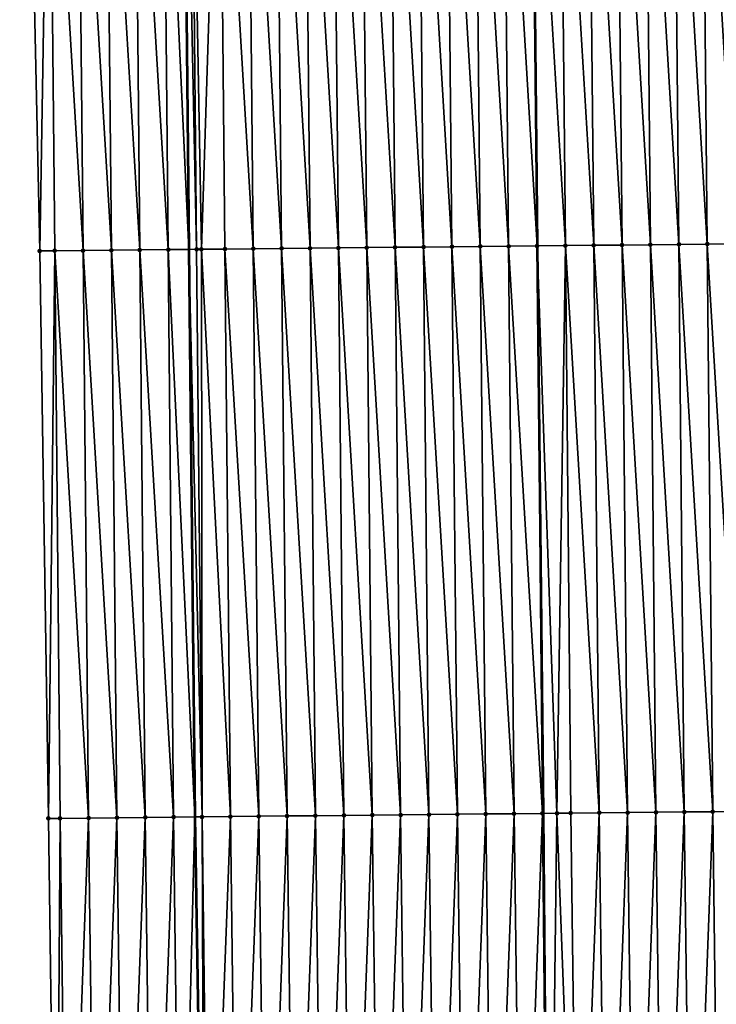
# Model space of a CAD drawing. Header units: feet. Extents: x 2007189 to 2022806, y 818621 to 837694.
# Tile 513 of 656: x 2011316 to 2011340, y 832160 to 832195. Entities that reach past the tile are written whole.
import ezdxf

# ---------------------------------------------------------------- set-up
doc = ezdxf.new("R2010")
doc.units = ezdxf.units.FT
doc.header["$MEASUREMENT"] = 0
for name, color, linetype, lineweight in [('EP_Travel Lane', 172, 'Continuous', 53), ('Road Shots', 141, 'Continuous', 100), ('Road X-Section', 40, 'Continuous', 13), ('STRIPING', 60, 'Continuous', 53)]:
    doc.layers.add(name, color=color, linetype=linetype, lineweight=lineweight)
doc.layers.add('I-77-MM17-21_SB-Surface-Border', color=7, linetype='Continuous')
doc.layers.add('I-77-MM17-21_SB-Surface-TIN', color=7, linetype='Continuous')

msp = doc.modelspace()

# ---------------------------------------------------------------- linework, layer by layer
at = {"layer": 'EP_Travel Lane'}
msp.add_polyline3d([(2011320.229404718, 832326.6001406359, 312.6633552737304), (2011320.433561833, 832306.6063565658, 313.1193621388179), (2011320.637717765, 832286.612688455, 313.5801420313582), (2011320.841858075, 832266.6205501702, 314.1038907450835), (2011321.04600702, 832246.627566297, 314.5928343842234), (2011321.25015646, 832226.6345338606, 315.0797791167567), (2011321.454310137, 832206.6410865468, 315.5496429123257), (2011321.658457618, 832186.6482460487, 316.0444922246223), (2011321.862608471, 832166.6550752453, 316.5257416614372), (2011322.19731269, 832146.6354123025, 317.0341236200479), (2011322.41078247, 832126.6427959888, 317.5340502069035), (2011322.624254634, 832106.6499563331, 318.0248017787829), (2011322.837730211, 832086.6567971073, 318.5024106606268), (2011323.04584078, 832066.6776589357, 318.9931472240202)], dxfattribs=at)
at = {"layer": 'I-77-MM17-21_SB-Surface-Border', "color": 3, "linetype": 'Continuous', "lineweight": -3}
msp.add_polyline3d([(2011321.215974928, 832066.6576875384, 318.9463018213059), (2011320.000191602, 832086.6238370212, 318.4208472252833), (2011318.692486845, 832106.6042119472, 317.9087439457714), (2011317.744408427, 832126.5883094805, 317.3882814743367), (2011316.97201691, 832146.5747154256, 316.8838743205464), (2011316.705161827, 832166.601694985, 316.372026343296), (2011316.399777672, 832186.5931513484, 315.8603220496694), (2011315.963001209, 832206.5836005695, 315.3592159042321), (2011315.691599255, 832226.5764894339, 314.8930111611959), (2011315.945215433, 832246.5744630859, 314.4280762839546), (2011316.23489228, 832266.572610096, 313.9559899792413), (2011316.927647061, 832286.5743075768, 313.4703408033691), (2011316.609015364, 832306.5666513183, 313.000406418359), (2011317.983130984, 832326.5768164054, 312.5933194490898)], dxfattribs=at)
at = {"layer": 'I-77-MM17-21_SB-Surface-TIN', "color": 128, "linetype": 'Continuous', "lineweight": -3}
for points in [[(2011316.399777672, 832186.5931513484, 315.8603220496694), (2011316.7332265, 832206.5916881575, 315.3869321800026), (2011315.963001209, 832206.5836005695, 315.3592159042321)], [(2011316.399777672, 832186.5931513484, 315.8603220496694), (2011316.925678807, 832186.5986408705, 315.8779049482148), (2011316.7332265, 832206.5916881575, 315.3869321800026)], [(2011317.92562371, 832186.6091775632, 315.9154094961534), (2011317.733171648, 832206.6021993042, 315.4233854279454), (2011316.7332265, 832206.5916881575, 315.3869321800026)], [(2011316.925678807, 832186.5986408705, 315.8779049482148), (2011317.92562371, 832186.6091775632, 315.9154094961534), (2011316.7332265, 832206.5916881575, 315.3869321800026)], [(2011318.925568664, 832186.6197088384, 315.952691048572), (2011318.733116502, 832206.6127410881, 315.4610997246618), (2011317.733171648, 832206.6021993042, 315.4233854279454)], [(2011317.92562371, 832186.6091775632, 315.9154094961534), (2011318.925568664, 832186.6197088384, 315.952691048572), (2011317.733171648, 832206.6021993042, 315.4233854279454)], [(2011319.925513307, 832186.6302725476, 315.991307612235), (2011319.733061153, 832206.6233039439, 315.4996813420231), (2011318.733116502, 832206.6127410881, 315.4610997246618)], [(2011318.925568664, 832186.6197088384, 315.952691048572), (2011319.925513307, 832186.6302725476, 315.991307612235), (2011318.733116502, 832206.6127410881, 315.4610997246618)], [(2011320.925459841, 832186.6406398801, 316.0218411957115), (2011320.733006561, 832206.633788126, 315.5350247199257), (2011319.733061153, 832206.6233039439, 315.4996813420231)], [(2011319.925513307, 832186.6302725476, 315.991307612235), (2011320.925459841, 832186.6406398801, 316.0218411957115), (2011319.733061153, 832206.6233039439, 315.4996813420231)], [(2011320.733006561, 832206.633788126, 315.5350247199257), (2011321.658457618, 832186.6482460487, 316.0444922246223), (2011321.454310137, 832206.6410865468, 315.5496429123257)], [(2011320.925459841, 832186.6406398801, 316.0218411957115), (2011321.658457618, 832186.6482460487, 316.0444922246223), (2011320.733006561, 832206.633788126, 315.5350247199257)], [(2011321.506699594, 832206.641616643, 315.5507046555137), (2011321.454310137, 832206.6410865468, 315.5496429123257), (2011321.658457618, 832186.6482460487, 316.0444922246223)], [(2011321.925406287, 832186.6510161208, 316.0527414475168), (2011321.732955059, 832206.6439512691, 315.5571539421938), (2011321.506699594, 832206.641616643, 315.5507046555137)], [(2011321.925406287, 832186.6510161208, 316.0527414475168), (2011321.506699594, 832206.641616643, 315.5507046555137), (2011321.658457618, 832186.6482460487, 316.0444922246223)], [(2011322.096038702, 832186.6528142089, 316.0591449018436), (2011322.732903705, 832206.654099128, 315.5786540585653), (2011321.732955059, 832206.6439512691, 315.5571539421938)], [(2011321.925406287, 832186.6510161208, 316.0527414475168), (2011322.096038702, 832186.6528142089, 316.0591449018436), (2011321.732955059, 832206.6439512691, 315.5571539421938)], [(2011322.096038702, 832186.6528142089, 316.0591449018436), (2011322.925353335, 832186.6613299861, 316.0810742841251), (2011322.732903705, 832206.654099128, 315.5786540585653)], [(2011323.925302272, 832186.6714475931, 316.1013290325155), (2011323.732851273, 832206.6643589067, 315.6047608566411), (2011322.732903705, 832206.654099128, 315.5786540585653)], [(2011322.925353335, 832186.6613299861, 316.0810742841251), (2011323.925302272, 832186.6714475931, 316.1013290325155), (2011322.732903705, 832206.654099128, 315.5786540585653)], [(2011324.925250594, 832186.681629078, 316.1242130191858), (2011324.732799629, 832206.6745368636, 315.6274998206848), (2011323.732851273, 832206.6643589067, 315.6047608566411)], [(2011323.925302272, 832186.6714475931, 316.1013290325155), (2011324.925250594, 832186.681629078, 316.1242130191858), (2011323.732851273, 832206.6643589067, 315.6047608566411)], [(2011325.925200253, 832186.6916716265, 316.1413783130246), (2011325.732749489, 832206.6845585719, 315.6438075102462), (2011324.732799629, 832206.6745368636, 315.6274998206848)], [(2011324.925250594, 832186.681629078, 316.1242130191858), (2011325.925200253, 832186.6916716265, 316.1413783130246), (2011324.732799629, 832206.6745368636, 315.6274998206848)], [(2011326.925150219, 832186.7016823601, 316.1572340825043), (2011326.73269893, 832206.69462378, 315.661905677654), (2011325.732749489, 832206.6845585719, 315.6438075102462)], [(2011325.925200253, 832186.6916716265, 316.1413783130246), (2011326.925150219, 832186.7016823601, 316.1572340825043), (2011325.732749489, 832206.6845585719, 315.6438075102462)], [(2011327.925099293, 832186.7117856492, 316.1768994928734), (2011327.732648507, 832206.7046748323, 315.6794211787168), (2011326.73269893, 832206.69462378, 315.661905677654)], [(2011326.925150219, 832186.7016823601, 316.1572340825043), (2011327.925099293, 832186.7117856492, 316.1768994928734), (2011326.73269893, 832206.69462378, 315.661905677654)], [(2011328.925048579, 832186.7218670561, 316.1956642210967), (2011328.732597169, 832206.7148210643, 315.7008543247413), (2011327.732648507, 832206.7046748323, 315.6794211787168)], [(2011327.925099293, 832186.7117856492, 316.1768994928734), (2011328.925048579, 832186.7218670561, 316.1956642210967), (2011327.732648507, 832206.7046748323, 315.6794211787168)], [(2011329.924997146, 832186.7320230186, 316.2174976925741), (2011329.73254504, 832206.7250494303, 315.7256681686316), (2011328.732597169, 832206.7148210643, 315.7008543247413)], [(2011328.925048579, 832186.7218670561, 316.1956642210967), (2011329.924997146, 832186.7320230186, 316.2174976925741), (2011328.732597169, 832206.7148210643, 315.7008543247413)], [(2011330.924947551, 832186.7419881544, 316.2314766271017), (2011330.732494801, 832206.7350813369, 315.7423956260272), (2011329.73254504, 832206.7250494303, 315.7256681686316)], [(2011329.924997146, 832186.7320230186, 316.2174976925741), (2011330.924947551, 832186.7419881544, 316.2314766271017), (2011329.73254504, 832206.7250494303, 315.7256681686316)], [(2011331.924897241, 832186.75202747, 316.2485088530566), (2011331.732443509, 832206.7452226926, 315.7636280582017), (2011330.732494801, 832206.7350813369, 315.7423956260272)], [(2011330.924947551, 832186.7419881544, 316.2314766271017), (2011331.924897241, 832186.75202747, 316.2485088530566), (2011330.732494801, 832206.7350813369, 315.7423956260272)], [(2011332.924845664, 832186.7621984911, 316.2709621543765), (2011332.732392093, 832206.7553769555, 315.7853917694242), (2011331.732443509, 832206.7452226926, 315.7636280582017)], [(2011331.924897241, 832186.75202747, 316.2485088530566), (2011332.924845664, 832186.7621984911, 316.2709621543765), (2011331.732443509, 832206.7452226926, 315.7636280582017)], [(2011333.924794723, 832186.7723034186, 316.2906949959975), (2011333.731899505, 832206.7653388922, 315.7994147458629), (2011332.732392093, 832206.7553769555, 315.7853917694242)], [(2011332.924845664, 832186.7621984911, 316.2709621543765), (2011333.924794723, 832186.7723034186, 316.2906949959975), (2011332.732392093, 832206.7553769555, 315.7853917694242)], [(2011333.732342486, 832206.7653433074, 315.7994209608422), (2011333.731899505, 832206.7653388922, 315.7994147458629), (2011333.936047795, 832186.7724190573, 316.2909961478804)], [(2011333.924794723, 832186.7723034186, 316.2906949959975), (2011333.936047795, 832186.7724190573, 316.2909961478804), (2011333.731899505, 832206.7653388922, 315.7994147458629)], [(2011334.924742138, 832186.7825790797, 316.3174553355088), (2011334.732289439, 832206.7756670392, 315.8281601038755), (2011333.732342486, 832206.7653433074, 315.7994209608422)], [(2011334.924742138, 832186.7825790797, 316.3174553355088), (2011333.732342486, 832206.7653433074, 315.7994209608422), (2011333.936047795, 832186.7724190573, 316.2909961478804)], [(2011335.924690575, 832186.7927486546, 316.3398491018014), (2011335.73223779, 832206.7858455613, 315.8509223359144), (2011334.732289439, 832206.7756670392, 315.8281601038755)], [(2011334.924742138, 832186.7825790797, 316.3174553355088), (2011335.924690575, 832186.7927486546, 316.3398491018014), (2011334.732289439, 832206.7756670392, 315.8281601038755)], [(2011336.924639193, 832186.80289938, 316.3614670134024), (2011336.732186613, 832206.7959748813, 315.8716593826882), (2011335.73223779, 832206.7858455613, 315.8509223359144)], [(2011335.924690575, 832186.7927486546, 316.3398491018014), (2011336.924639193, 832186.80289938, 316.3614670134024), (2011335.73223779, 832206.7858455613, 315.8509223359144)], [(2011337.924587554, 832186.8130768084, 316.3841840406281), (2011337.732134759, 832206.8061747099, 315.8952985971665), (2011336.732186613, 832206.7959748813, 315.8716593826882)], [(2011336.924639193, 832186.80289938, 316.3614670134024), (2011337.924587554, 832186.8130768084, 316.3841840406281), (2011336.732186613, 832206.7959748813, 315.8716593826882)], [(2011338.924535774, 832186.8232688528, 316.4075026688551), (2011338.732083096, 832206.8163545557, 315.9181153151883), (2011337.732134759, 832206.8061747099, 315.8952985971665)], [(2011337.924587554, 832186.8130768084, 316.3841840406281), (2011338.924535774, 832186.8232688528, 316.4075026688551), (2011337.732134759, 832206.8061747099, 315.8952985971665)], [(2011339.924483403, 832186.8335223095, 316.4333490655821), (2011339.732030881, 832206.8265918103, 315.9432950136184), (2011338.732083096, 832206.8163545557, 315.9181153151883)], [(2011338.924535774, 832186.8232688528, 316.4075026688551), (2011339.924483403, 832186.8335223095, 316.4333490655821), (2011338.732083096, 832206.8163545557, 315.9181153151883)], [(2011340.924432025, 832186.8436726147, 316.4549496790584), (2011340.731979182, 832206.8367755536, 315.966272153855), (2011339.732030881, 832206.8265918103, 315.9432950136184)], [(2011339.924483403, 832186.8335223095, 316.4333490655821), (2011340.924432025, 832186.8436726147, 316.4549496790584), (2011339.732030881, 832206.8265918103, 315.9432950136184)], [(2011333.117297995, 832166.7691487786, 316.761829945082), (2011332.924845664, 832186.7621984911, 316.2709621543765), (2011331.924897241, 832186.75202747, 316.2485088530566)], [(2011334.117245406, 832166.7794249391, 316.7886108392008), (2011333.924794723, 832186.7723034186, 316.2906949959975), (2011332.924845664, 832186.7621984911, 316.2709621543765)], [(2011333.117297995, 832166.7691487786, 316.761829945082), (2011334.117245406, 832166.7794249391, 316.7886108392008), (2011332.924845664, 832186.7621984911, 316.2709621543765)], [(2011333.924794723, 832186.7723034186, 316.2906949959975), (2011334.140194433, 832166.7796611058, 316.7892389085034), (2011333.936047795, 832186.7724190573, 316.2909961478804)], [(2011334.117245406, 832166.7794249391, 316.7886108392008), (2011334.140194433, 832166.7796611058, 316.7892389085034), (2011333.924794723, 832186.7723034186, 316.2906949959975)], [(2011334.625659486, 832166.7846569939, 316.8025251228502), (2011334.924742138, 832186.7825790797, 316.3174553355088), (2011333.936047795, 832186.7724190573, 316.2909961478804)], [(2011334.625659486, 832166.7846569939, 316.8025251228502), (2011333.936047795, 832186.7724190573, 316.2909961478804), (2011334.140194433, 832166.7796611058, 316.7892389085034)], [(2011334.625659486, 832166.7846569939, 316.8025251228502), (2011335.117192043, 832166.7897814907, 316.8187006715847), (2011334.924742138, 832186.7825790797, 316.3174553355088)], [(2011336.117140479, 832166.7999510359, 316.8410932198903), (2011335.924690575, 832186.7927486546, 316.3398491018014), (2011334.924742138, 832186.7825790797, 316.3174553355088)], [(2011335.117192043, 832166.7897814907, 316.8187006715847), (2011336.117140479, 832166.7999510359, 316.8410932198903), (2011334.924742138, 832186.7825790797, 316.3174553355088)], [(2011337.117089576, 832166.8100520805, 316.8606662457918), (2011336.924639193, 832186.80289938, 316.3614670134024), (2011335.924690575, 832186.7927486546, 316.3398491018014)], [(2011336.117140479, 832166.7999510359, 316.8410932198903), (2011337.117089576, 832166.8100520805, 316.8606662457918), (2011335.924690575, 832186.7927486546, 316.3398491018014)], [(2011338.11703787, 832166.8202364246, 316.8836679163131), (2011337.924587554, 832186.8130768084, 316.3841840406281), (2011336.924639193, 832186.80289938, 316.3614670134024)], [(2011337.117089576, 832166.8100520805, 316.8606662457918), (2011338.11703787, 832166.8202364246, 316.8836679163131), (2011336.924639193, 832186.80289938, 316.3614670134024)], [(2011339.116986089, 832166.8304285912, 316.9069915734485), (2011338.924535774, 832186.8232688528, 316.4075026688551), (2011337.924587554, 832186.8130768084, 316.3841840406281)], [(2011338.11703787, 832166.8202364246, 316.8836679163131), (2011339.116986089, 832166.8304285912, 316.9069915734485), (2011337.924587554, 832186.8130768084, 316.3841840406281)], [(2011340.116934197, 832166.8406323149, 316.9307909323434), (2011339.924483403, 832186.8335223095, 316.4333490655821), (2011338.924535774, 832186.8232688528, 316.4075026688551)], [(2011339.116986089, 832166.8304285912, 316.9069915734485), (2011340.116934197, 832166.8406323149, 316.9307909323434), (2011338.924535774, 832186.8232688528, 316.4075026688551)], [(2011341.11688278, 832166.8507867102, 316.9525599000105), (2011340.924432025, 832186.8436726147, 316.4549496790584), (2011339.924483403, 832186.8335223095, 316.4333490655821)], [(2011340.116934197, 832166.8406323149, 316.9307909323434), (2011341.11688278, 832166.8507867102, 316.9525599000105), (2011339.924483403, 832186.8335223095, 316.4333490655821)], [(2011316.705161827, 832166.601694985, 316.372026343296), (2011316.925678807, 832186.5986408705, 315.8779049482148), (2011316.399777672, 832186.5931513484, 315.8603220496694)], [(2011316.705161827, 832166.601694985, 316.372026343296), (2011317.118127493, 832166.6059698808, 316.3843611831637), (2011316.925678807, 832186.5986408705, 315.8779049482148)], [(2011318.118073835, 832166.6163570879, 316.415712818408), (2011317.92562371, 832186.6091775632, 315.9154094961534), (2011316.925678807, 832186.5986408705, 315.8779049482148)], [(2011317.118127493, 832166.6059698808, 316.3843611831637), (2011318.118073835, 832166.6163570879, 316.415712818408), (2011316.925678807, 832186.5986408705, 315.8779049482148)], [(2011319.118019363, 832166.6268287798, 316.4505418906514), (2011318.925568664, 832186.6197088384, 315.952691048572), (2011317.92562371, 832186.6091775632, 315.9154094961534)], [(2011318.118073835, 832166.6163570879, 316.415712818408), (2011319.118019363, 832166.6268287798, 316.4505418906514), (2011317.92562371, 832186.6091775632, 315.9154094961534)], [(2011320.117965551, 832166.6372319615, 316.4825510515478), (2011319.925513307, 832186.6302725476, 315.991307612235), (2011318.925568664, 832186.6197088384, 315.952691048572)], [(2011319.118019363, 832166.6268287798, 316.4505418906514), (2011320.117965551, 832166.6372319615, 316.4825510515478), (2011318.925568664, 832186.6197088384, 315.952691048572)], [(2011321.117912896, 832166.6475148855, 316.5096103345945), (2011320.925459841, 832186.6406398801, 316.0218411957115), (2011319.925513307, 832186.6302725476, 315.991307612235)], [(2011320.117965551, 832166.6372319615, 316.4825510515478), (2011321.117912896, 832166.6475148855, 316.5096103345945), (2011319.925513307, 832186.6302725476, 315.991307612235)], [(2011320.925459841, 832186.6406398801, 316.0218411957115), (2011321.862608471, 832166.6550752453, 316.5257416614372), (2011321.658457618, 832186.6482460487, 316.0444922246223)], [(2011321.117912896, 832166.6475148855, 316.5096103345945), (2011321.862608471, 832166.6550752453, 316.5257416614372), (2011320.925459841, 832186.6406398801, 316.0218411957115)], [(2011322.117861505, 832166.6576666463, 316.531270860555), (2011321.925406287, 832186.6510161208, 316.0527414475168), (2011321.658457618, 832186.6482460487, 316.0444922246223)], [(2011322.117861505, 832166.6576666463, 316.531270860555), (2011321.658457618, 832186.6482460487, 316.0444922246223), (2011321.862608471, 832166.6550752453, 316.5257416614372)], [(2011322.117861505, 832166.6576666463, 316.531270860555), (2011322.096038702, 832186.6528142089, 316.0591449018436), (2011321.925406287, 832186.6510161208, 316.0527414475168)], [(2011323.117808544, 832166.6679813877, 316.5596397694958), (2011322.925353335, 832186.6613299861, 316.0810742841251), (2011322.096038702, 832186.6528142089, 316.0591449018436)], [(2011322.117861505, 832166.6576666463, 316.531270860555), (2011323.117808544, 832166.6679813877, 316.5596397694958), (2011322.096038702, 832186.6528142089, 316.0591449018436)], [(2011324.1177572, 832166.6781280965, 316.5810923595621), (2011323.925302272, 832186.6714475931, 316.1013290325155), (2011322.925353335, 832186.6613299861, 316.0810742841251)], [(2011323.117808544, 832166.6679813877, 316.5596397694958), (2011324.1177572, 832166.6781280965, 316.5810923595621), (2011322.925353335, 832186.6613299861, 316.0810742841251)], [(2011325.117705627, 832166.6882986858, 316.6035278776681), (2011324.925250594, 832186.681629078, 316.1242130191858), (2011323.925302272, 832186.6714475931, 316.1013290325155)], [(2011324.1177572, 832166.6781280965, 316.5810923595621), (2011325.117705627, 832166.6882986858, 316.6035278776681), (2011323.925302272, 832186.6714475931, 316.1013290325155)], [(2011326.117655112, 832166.6983593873, 316.6214403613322), (2011325.925200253, 832186.6916716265, 316.1413783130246), (2011324.925250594, 832186.681629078, 316.1242130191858)], [(2011325.117705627, 832166.6882986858, 316.6035278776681), (2011326.117655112, 832166.6983593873, 316.6214403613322), (2011324.925250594, 832186.681629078, 316.1242130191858)], [(2011327.117604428, 832166.7084375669, 316.6400722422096), (2011326.925150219, 832186.7016823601, 316.1572340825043), (2011325.925200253, 832186.6916716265, 316.1413783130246)], [(2011326.117655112, 832166.6983593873, 316.6214403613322), (2011327.117604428, 832166.7084375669, 316.6400722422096), (2011325.925200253, 832186.6916716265, 316.1413783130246)], [(2011328.117554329, 832166.7184550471, 316.6562057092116), (2011327.925099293, 832186.7117856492, 316.1768994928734), (2011326.925150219, 832186.7016823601, 316.1572340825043)], [(2011327.117604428, 832166.7084375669, 316.6400722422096), (2011328.117554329, 832166.7184550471, 316.6562057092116), (2011326.925150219, 832186.7016823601, 316.1572340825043)], [(2011329.11750326, 832166.7285732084, 316.6764832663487), (2011328.925048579, 832186.7218670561, 316.1956642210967), (2011327.925099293, 832186.7117856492, 316.1768994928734)], [(2011328.117554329, 832166.7184550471, 316.6562057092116), (2011329.11750326, 832166.7285732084, 316.6764832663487), (2011327.925099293, 832186.7117856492, 316.1768994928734)], [(2011330.117452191, 832166.7386914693, 316.696764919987), (2011329.924997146, 832186.7320230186, 316.2174976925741), (2011328.925048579, 832186.7218670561, 316.1956642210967)], [(2011329.11750326, 832166.7285732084, 316.6764832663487), (2011330.117452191, 832166.7386914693, 316.696764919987), (2011328.925048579, 832186.7218670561, 316.1956642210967)], [(2011331.117402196, 832166.7486980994, 316.7124517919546), (2011330.924947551, 832186.7419881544, 316.2314766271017), (2011329.924997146, 832186.7320230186, 316.2174976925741)], [(2011330.117452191, 832166.7386914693, 316.696764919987), (2011331.117402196, 832166.7486980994, 316.7124517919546), (2011329.924997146, 832186.7320230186, 316.2174976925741)], [(2011332.117350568, 832166.7588743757, 316.7351213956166), (2011331.924897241, 832186.75202747, 316.2485088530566), (2011330.924947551, 832186.7419881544, 316.2314766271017)], [(2011331.117402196, 832166.7486980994, 316.7124517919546), (2011332.117350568, 832166.7588743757, 316.7351213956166), (2011330.924947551, 832186.7419881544, 316.2314766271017)], [(2011332.117350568, 832166.7588743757, 316.7351213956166), (2011333.117297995, 832166.7691487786, 316.761829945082), (2011331.924897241, 832186.75202747, 316.2485088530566)], [(2011320.374197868, 832146.6144924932, 316.9922807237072), (2011321.117912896, 832166.6475148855, 316.5096103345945), (2011320.117965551, 832166.6372319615, 316.4825510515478)], [(2011320.374197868, 832146.6144924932, 316.9922807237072), (2011321.374131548, 832146.6260258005, 317.0176676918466), (2011321.117912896, 832166.6475148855, 316.5096103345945)], [(2011321.374131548, 832146.6260258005, 317.0176676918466), (2011321.862608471, 832166.6550752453, 316.5257416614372), (2011321.117912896, 832166.6475148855, 316.5096103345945)], [(2011321.374131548, 832146.6260258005, 317.0176676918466), (2011322.19731269, 832146.6354123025, 317.0341236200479), (2011321.862608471, 832166.6550752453, 316.5257416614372)], [(2011322.117861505, 832166.6576666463, 316.531270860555), (2011321.862608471, 832166.6550752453, 316.5257416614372), (2011322.19731269, 832146.6354123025, 317.0341236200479)], [(2011322.374066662, 832146.637427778, 317.0376570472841), (2011323.117808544, 832166.6679813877, 316.5596397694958), (2011322.117861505, 832166.6576666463, 316.531270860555)], [(2011322.374066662, 832146.637427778, 317.0376570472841), (2011322.117861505, 832166.6576666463, 316.531270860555), (2011322.19731269, 832146.6354123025, 317.0341236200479)], [(2011322.374066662, 832146.637427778, 317.0376570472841), (2011323.373999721, 832146.6490179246, 317.0653801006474), (2011323.117808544, 832166.6679813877, 316.5596397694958)], [(2011323.373999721, 832146.6490179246, 317.0653801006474), (2011324.1177572, 832166.6781280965, 316.5810923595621), (2011323.117808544, 832166.6679813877, 316.5596397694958)], [(2011323.373999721, 832146.6490179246, 317.0653801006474), (2011324.373934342, 832146.6604649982, 317.0872228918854), (2011324.1177572, 832166.6781280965, 316.5810923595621)], [(2011324.373934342, 832146.6604649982, 317.0872228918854), (2011325.117705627, 832166.6882986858, 316.6035278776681), (2011324.1177572, 832166.6781280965, 316.5810923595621)], [(2011324.373934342, 832146.6604649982, 317.0872228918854), (2011325.373869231, 832146.671887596, 317.1080597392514), (2011325.117705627, 832166.6882986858, 316.6035278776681)], [(2011325.373869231, 832146.671887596, 317.1080597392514), (2011326.117655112, 832166.6983593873, 316.6214403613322), (2011325.117705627, 832166.6882986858, 316.6035278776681)], [(2011325.373869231, 832146.671887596, 317.1080597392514), (2011326.373804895, 832146.6832391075, 317.1259749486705), (2011326.117655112, 832166.6983593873, 316.6214403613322)], [(2011326.373804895, 832146.6832391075, 317.1259749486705), (2011327.117604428, 832166.7084375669, 316.6400722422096), (2011326.117655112, 832166.6983593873, 316.6214403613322)], [(2011326.373804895, 832146.6832391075, 317.1259749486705), (2011327.373739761, 832146.6946638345, 317.146899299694), (2011327.117604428, 832166.7084375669, 316.6400722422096)], [(2011327.373739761, 832146.6946638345, 317.146899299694), (2011328.117554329, 832166.7184550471, 316.6562057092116), (2011327.117604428, 832166.7084375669, 316.6400722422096)], [(2011327.373739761, 832146.6946638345, 317.146899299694), (2011328.373675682, 832146.7059917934, 317.1638465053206), (2011328.117554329, 832166.7184550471, 316.6562057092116)], [(2011328.373675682, 832146.7059917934, 317.1638465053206), (2011329.11750326, 832166.7285732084, 316.6764832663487), (2011328.117554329, 832166.7184550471, 316.6562057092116)], [(2011328.373675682, 832146.7059917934, 317.1638465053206), (2011329.37361122, 832146.7173549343, 317.182239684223), (2011329.11750326, 832166.7285732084, 316.6764832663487)], [(2011329.37361122, 832146.7173549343, 317.182239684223), (2011330.117452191, 832166.7386914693, 316.696764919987), (2011329.11750326, 832166.7285732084, 316.6764832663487)], [(2011329.37361122, 832146.7173549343, 317.182239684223), (2011330.373545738, 832146.7288114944, 317.2044723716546), (2011330.117452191, 832166.7386914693, 316.696764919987)], [(2011330.373545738, 832146.7288114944, 317.2044723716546), (2011331.117402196, 832166.7486980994, 316.7124517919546), (2011330.117452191, 832166.7386914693, 316.696764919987)], [(2011330.373545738, 832146.7288114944, 317.2044723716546), (2011331.373481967, 832146.7401112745, 317.2202614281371), (2011331.117402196, 832166.7486980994, 316.7124517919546)], [(2011331.373481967, 832146.7401112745, 317.2202614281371), (2011332.117350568, 832166.7588743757, 316.7351213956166), (2011331.117402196, 832166.7486980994, 316.7124517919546)], [(2011331.373481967, 832146.7401112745, 317.2202614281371), (2011332.37341751, 832146.751473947, 317.2386353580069), (2011332.117350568, 832166.7588743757, 316.7351213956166)], [(2011332.37341751, 832146.751473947, 317.2386353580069), (2011333.117297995, 832166.7691487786, 316.761829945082), (2011332.117350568, 832166.7588743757, 316.7351213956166)], [(2011332.37341751, 832146.751473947, 317.2386353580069), (2011333.373351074, 832146.7630178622, 317.2644583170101), (2011333.117297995, 832166.7691487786, 316.761829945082)], [(2011333.373351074, 832146.7630178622, 317.2644583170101), (2011334.117245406, 832166.7794249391, 316.7886108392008), (2011333.117297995, 832166.7691487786, 316.761829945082)], [(2011333.373351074, 832146.7630178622, 317.2644583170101), (2011334.309262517, 832146.7737669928, 317.2863401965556), (2011334.117245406, 832166.7794249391, 316.7886108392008)], [(2011334.117245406, 832166.7794249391, 316.7886108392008), (2011334.309262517, 832146.7737669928, 317.2863401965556), (2011334.140194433, 832166.7796611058, 316.7892389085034)], [(2011334.373285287, 832146.7745023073, 317.2878370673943), (2011334.625659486, 832166.7846569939, 316.8025251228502), (2011334.140194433, 832166.7796611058, 316.7892389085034)], [(2011334.373285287, 832146.7745023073, 317.2878370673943), (2011334.140194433, 832166.7796611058, 316.7892389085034), (2011334.309262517, 832146.7737669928, 317.2863401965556)], [(2011334.373285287, 832146.7745023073, 317.2878370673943), (2011335.373216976, 832146.7862180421, 317.3207217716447), (2011334.625659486, 832166.7846569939, 316.8025251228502)], [(2011335.373216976, 832146.7862180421, 317.3207217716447), (2011335.117192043, 832166.7897814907, 316.8187006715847), (2011334.625659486, 832166.7846569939, 316.8025251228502)], [(2011335.373216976, 832146.7862180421, 317.3207217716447), (2011336.117140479, 832166.7999510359, 316.8410932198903), (2011335.117192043, 832166.7897814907, 316.8187006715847)], [(2011335.373216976, 832146.7862180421, 317.3207217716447), (2011336.373150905, 832146.7977285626, 317.3451722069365), (2011336.117140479, 832166.7999510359, 316.8410932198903)], [(2011336.373150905, 832146.7977285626, 317.3451722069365), (2011337.117089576, 832166.8100520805, 316.8606662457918), (2011336.117140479, 832166.7999510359, 316.8410932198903)], [(2011336.373150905, 832146.7977285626, 317.3451722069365), (2011337.373086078, 832146.8091250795, 317.3649371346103), (2011337.117089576, 832166.8100520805, 316.8606662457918)], [(2011337.373086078, 832146.8091250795, 317.3649371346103), (2011338.11703787, 832166.8202364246, 316.8836679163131), (2011337.117089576, 832166.8100520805, 316.8606662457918)], [(2011337.373086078, 832146.8091250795, 317.3649371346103), (2011338.373020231, 832146.8206150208, 317.3885417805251), (2011338.11703787, 832166.8202364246, 316.8836679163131)], [(2011338.373020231, 832146.8206150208, 317.3885417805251), (2011339.116986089, 832166.8304285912, 316.9069915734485), (2011338.11703787, 832166.8202364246, 316.8836679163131)], [(2011338.373020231, 832146.8206150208, 317.3885417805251), (2011339.372954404, 832146.8321032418, 317.4120757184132), (2011339.116986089, 832166.8304285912, 316.9069915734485)], [(2011339.372954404, 832146.8321032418, 317.4120757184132), (2011340.116934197, 832166.8406323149, 316.9307909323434), (2011339.116986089, 832166.8304285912, 316.9069915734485)], [(2011339.372954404, 832146.8321032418, 317.4120757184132), (2011340.372887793, 832146.8436630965, 317.4385537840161), (2011340.116934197, 832166.8406323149, 316.9307909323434)], [(2011340.372887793, 832146.8436630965, 317.4385537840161), (2011341.11688278, 832166.8507867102, 316.9525599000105), (2011340.116934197, 832166.8406323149, 316.9307909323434)], [(2011316.97201691, 832146.5747154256, 316.8838743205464), (2011317.118127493, 832166.6059698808, 316.3843611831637), (2011316.705161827, 832166.601694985, 316.372026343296)], [(2011316.97201691, 832146.5747154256, 316.8838743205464), (2011317.374401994, 832146.5794193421, 316.8966701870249), (2011317.118127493, 832166.6059698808, 316.3843611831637)], [(2011317.374401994, 832146.5794193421, 316.8966701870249), (2011318.118073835, 832166.6163570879, 316.415712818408), (2011317.118127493, 832166.6059698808, 316.3843611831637)], [(2011317.374401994, 832146.5794193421, 316.8966701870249), (2011318.374334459, 832146.591063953, 316.9266317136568), (2011318.118073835, 832166.6163570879, 316.415712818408)], [(2011318.374334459, 832146.591063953, 316.9266317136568), (2011319.118019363, 832166.6268287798, 316.4505418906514), (2011318.118073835, 832166.6163570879, 316.415712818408)], [(2011318.374334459, 832146.591063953, 316.9266317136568), (2011319.374266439, 832146.6027529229, 316.9584163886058), (2011319.118019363, 832166.6268287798, 316.4505418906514)], [(2011319.374266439, 832146.6027529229, 316.9584163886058), (2011320.117965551, 832166.6372319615, 316.4825510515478), (2011319.118019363, 832166.6268287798, 316.4505418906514)], [(2011319.374266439, 832146.6027529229, 316.9584163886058), (2011320.374197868, 832146.6144924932, 316.9922807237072), (2011320.117965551, 832166.6372319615, 316.4825510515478)]]:
    msp.add_3dface(points, dxfattribs=at)
at = {"layer": 'Road Shots', "lineweight": 100}
for p in [(2011332.924845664, 832186.7621984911, 316.2709621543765), (2011333.924794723, 832186.7723034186, 316.2906949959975), (2011334.924742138, 832186.7825790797, 316.3174553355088), (2011335.924690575, 832186.7927486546, 316.3398491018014), (2011336.924639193, 832186.80289938, 316.3614670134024), (2011337.924587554, 832186.8130768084, 316.3841840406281), (2011338.924535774, 832186.8232688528, 316.4075026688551), (2011339.924483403, 832186.8335223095, 316.4333490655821), (2011316.399777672, 832186.5931513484, 315.8603220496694), (2011316.925678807, 832186.5986408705, 315.8779049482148), (2011317.92562371, 832186.6091775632, 315.9154094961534), (2011318.925568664, 832186.6197088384, 315.952691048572), (2011319.925513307, 832186.6302725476, 315.991307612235), (2011320.925459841, 832186.6406398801, 316.0218411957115), (2011321.925406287, 832186.6510161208, 316.0527414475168), (2011322.096038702, 832186.6528142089, 316.0591449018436), (2011322.925353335, 832186.6613299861, 316.0810742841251), (2011323.925302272, 832186.6714475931, 316.1013290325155), (2011324.925250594, 832186.681629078, 316.1242130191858), (2011325.925200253, 832186.6916716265, 316.1413783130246), (2011326.925150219, 832186.7016823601, 316.1572340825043), (2011327.925099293, 832186.7117856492, 316.1768994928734), (2011328.925048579, 832186.7218670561, 316.1956642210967), (2011329.924997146, 832186.7320230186, 316.2174976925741), (2011330.924947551, 832186.7419881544, 316.2314766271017), (2011331.924897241, 832186.75202747, 316.2485088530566), (2011321.117912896, 832166.6475148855, 316.5096103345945), (2011322.117861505, 832166.6576666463, 316.531270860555), (2011323.117808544, 832166.6679813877, 316.5596397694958), (2011324.1177572, 832166.6781280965, 316.5810923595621), (2011325.117705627, 832166.6882986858, 316.6035278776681), (2011326.117655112, 832166.6983593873, 316.6214403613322), (2011327.117604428, 832166.7084375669, 316.6400722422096), (2011328.117554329, 832166.7184550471, 316.6562057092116), (2011329.11750326, 832166.7285732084, 316.6764832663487), (2011330.117452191, 832166.7386914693, 316.696764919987), (2011331.117402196, 832166.7486980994, 316.7124517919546), (2011332.117350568, 832166.7588743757, 316.7351213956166), (2011333.117297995, 832166.7691487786, 316.761829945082), (2011334.117245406, 832166.7794249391, 316.7886108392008), (2011334.625659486, 832166.7846569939, 316.8025251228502), (2011335.117192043, 832166.7897814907, 316.8187006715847), (2011336.117140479, 832166.7999510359, 316.8410932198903), (2011337.117089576, 832166.8100520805, 316.8606662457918), (2011338.11703787, 832166.8202364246, 316.8836679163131), (2011339.116986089, 832166.8304285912, 316.9069915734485), (2011340.116934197, 832166.8406323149, 316.9307909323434), (2011316.705161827, 832166.601694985, 316.372026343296), (2011317.118127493, 832166.6059698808, 316.3843611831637), (2011318.118073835, 832166.6163570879, 316.415712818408), (2011319.118019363, 832166.6268287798, 316.4505418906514), (2011320.117965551, 832166.6372319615, 316.4825510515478)]:
    msp.add_point(p, dxfattribs=at)
at = {"layer": 'Road X-Section', "extrusion": (0.009622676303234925, -0.9996586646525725, 0.02428905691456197), "elevation": -812540.6198436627, "flags": 128}
msp.add_lwpolyline([(2019280.974162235, 20057.86548879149), (2019279.974162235, 20057.91190676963), (2019278.974162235, 20057.95662500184), (2019277.974162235, 20058.00400669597), (2019276.974162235, 20058.03861746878), (2019275.974162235, 20058.08577456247), (2019274.974162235, 20058.11612851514), (2019273.974162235, 20058.14120920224), (2019272.974162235, 20058.1598567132), (2019271.974162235, 20058.17519696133), (2019270.974162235, 20058.19059877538), (2019269.974162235, 20058.20470584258), (2019268.974162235, 20058.21836889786), (2019267.974162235, 20058.23028326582), (2019266.974162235, 20058.24317746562), (2019265.974162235, 20058.25708155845), (2019264.974162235, 20058.27663175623), (2019263.974162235, 20058.29447068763), (2019262.974162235, 20058.3072369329), (2019262.449280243, 20058.31085062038), (2019262.281280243, 20058.31048023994), (2019261.974162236, 20058.30745674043), (2019260.974162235, 20058.28172314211), (2019259.974162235, 20058.25694241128), (2019258.974162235, 20058.23699599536), (2019257.974162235, 20058.21793930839), (2019256.974162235, 20058.19633232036), (2019255.974162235, 20058.17047829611), (2019254.974162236, 20058.14715278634), (2019253.974162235, 20058.12442905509), (2019252.974162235, 20058.10280476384), (2019251.974162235, 20058.08040438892), (2019250.974162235, 20058.05363615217), (2019249.974162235, 20058.0338974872), (2019248.974162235, 20058.0114375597), (2019247.974162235, 20057.99440030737), (2019246.974162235, 20057.98041724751), (2019245.974162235, 20057.95857733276), (2019244.974162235, 20057.93980706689), (2019243.974162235, 20057.92013585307), (2019242.974162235, 20057.9042754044), (2019241.974162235, 20057.88710504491), (2019240.974162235, 20057.86421430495), (2019239.974162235, 20057.84395357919), (2019239.144804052, 20057.82201772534), (2019238.974162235, 20057.81561238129), (2019237.974162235, 20057.78470301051), (2019236.974162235, 20057.75416041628), (2019235.974162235, 20057.7155324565), (2019234.974162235, 20057.67823990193), (2019233.974162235, 20057.64072428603), (2019233.448232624, 20057.62313619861)], dxfattribs=at)
at = {"layer": 'Road X-Section', "extrusion": (0.009622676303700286, -0.9996586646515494, 0.02428905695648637), "elevation": -812520.6198418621, "flags": 128}
msp.add_lwpolyline([(2019280.974162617, 20057.86751464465), (2019279.974162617, 20057.91054372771), (2019278.974162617, 20057.95975219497), (2019277.974162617, 20058.00814372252), (2019276.974162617, 20058.04527742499), (2019275.974162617, 20058.09055789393), (2019274.974162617, 20058.12064770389), (2019273.974162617, 20058.14497867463), (2019272.974162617, 20058.17090610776), (2019271.974162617, 20058.18900408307), (2019270.974162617, 20058.20356370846), (2019269.974162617, 20058.21805839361), (2019268.974162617, 20058.23167912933), (2019267.974162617, 20058.24446002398), (2019266.974162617, 20058.25745033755), (2019265.974162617, 20058.27190236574), (2019264.974162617, 20058.29286668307), (2019263.974162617, 20058.3134897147), (2019262.974162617, 20058.32453289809), (2019262.419746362, 20058.32965956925), (2019262.355174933, 20058.32949780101), (2019261.974162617, 20058.32600880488), (2019260.974162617, 20058.3027393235), (2019259.974162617, 20058.27664004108), (2019258.974162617, 20058.25241687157), (2019257.974162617, 20058.2298059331), (2019256.974162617, 20058.2080305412), (2019255.974162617, 20058.18422415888), (2019254.974162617, 20058.16089361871), (2019253.974162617, 20058.13788516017), (2019252.974162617, 20058.11830635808), (2019251.974162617, 20058.09590720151), (2019251.482603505, 20058.07972687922), (2019250.974162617, 20058.06580848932), (2019249.974162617, 20058.03901969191), (2019248.974162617, 20058.01230326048), (2019247.974162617, 20057.9896269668), (2019246.974162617, 20057.97393546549), (2019245.974162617, 20057.95364782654), (2019244.974162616, 20057.93336428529), (2019243.974162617, 20057.91722605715), (2019242.974162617, 20057.89858867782), (2019241.974162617, 20057.88067090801), (2019240.974162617, 20057.85822876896), (2019239.974162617, 20057.83676984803), (2019238.974162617, 20057.80839256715), (2019237.974162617, 20057.78672564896), (2019236.974162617, 20057.75965838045), (2019235.974162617, 20057.72763977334), (2019234.974162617, 20057.6928004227), (2019233.974162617, 20057.66143953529), (2019233.561174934, 20057.64910105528)], dxfattribs=at)
at = {"layer": 'STRIPING'}
msp.add_polyline3d([(2011332.506998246, 832326.7239856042, 312.8963568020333), (2011332.711157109, 832306.7300303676, 313.3453183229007), (2011332.915309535, 832286.736705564, 313.8202289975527), (2011333.119455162, 832266.7440466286, 314.3225473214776), (2011333.323603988, 832246.7510742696, 314.811964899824), (2011333.527752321, 832226.7581503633, 315.3033768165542), (2011333.731899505, 832206.7653388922, 315.7994147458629), (2011333.936047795, 832186.7724190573, 316.2909961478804), (2011334.140194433, 832166.7796611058, 316.7892389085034), (2011334.309262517, 832146.7737669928, 317.2863401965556), (2011334.527556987, 832126.7805914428, 317.7611206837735), (2011334.745852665, 832106.7873051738, 318.2313525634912), (2011334.964146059, 832086.7942281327, 318.7101798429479), (2011335.173482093, 832066.8080471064, 319.216953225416)], dxfattribs=at)

doc.saveas('drawing.dxf')
